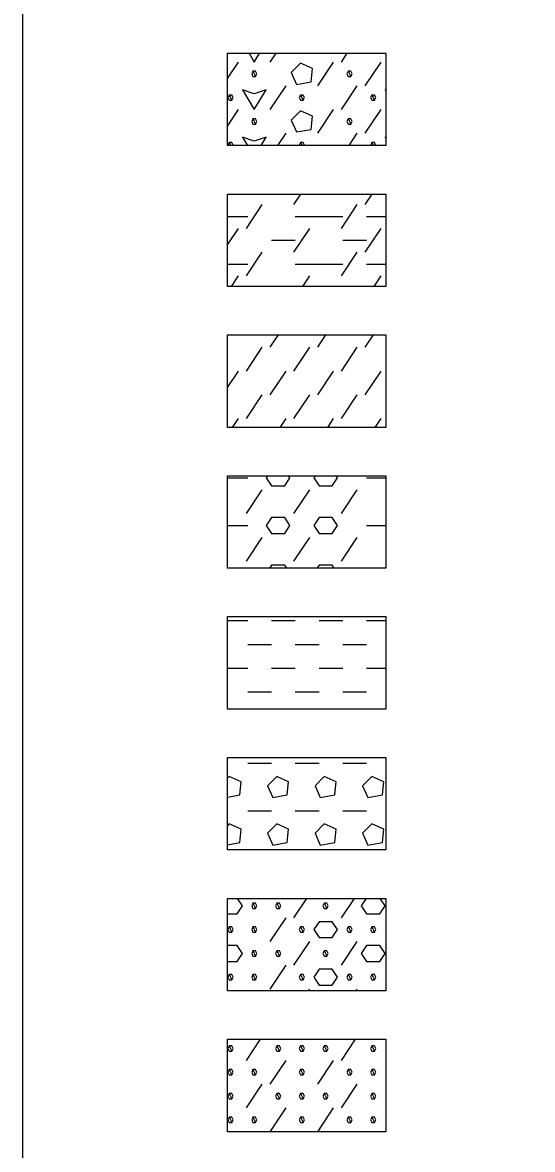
# Model space of a CAD drawing. Extents: x 3042 to 4120, y 576 to 2694.
# Drawn here: x 3649.52 to 3664.24, y 2624.69 to 2657.2 of the extents above; entities that cross this region are included whole.
import ezdxf

# ---------------------------------------------------------------- set-up
doc = ezdxf.new("R2010")
doc.units = 0
for name, color, linetype in [('54', 7, 'Continuous'), ('55', 7, 'Continuous'), ('netisk', 7, 'Continuous')]:
    doc.layers.add(name, color=color, linetype=linetype)

msp = doc.modelspace()

# ---------------------------------------------------------------- linework, layer by layer
at = {"layer": '54'}
for points in [[(3655.436, 2656.313), (3660.008, 2656.313), (3660.008, 2653.646), (3655.436, 2653.646), (3655.436, 2656.313)], [(3655.436, 2652.249), (3660.008, 2652.249), (3660.008, 2649.582), (3655.436, 2649.582), (3655.436, 2652.249)], [(3655.436, 2648.185), (3660.008, 2648.185), (3660.008, 2645.518), (3655.436, 2645.518), (3655.436, 2648.185)], [(3655.436, 2644.121), (3660.008, 2644.121), (3660.008, 2641.454), (3655.436, 2641.454), (3655.436, 2644.121)], [(3655.436, 2640.057), (3660.008, 2640.057), (3660.008, 2637.39), (3655.436, 2637.39), (3655.436, 2640.057)], [(3655.436, 2635.993), (3660.008, 2635.993), (3660.008, 2633.326), (3655.436, 2633.326), (3655.436, 2635.993)], [(3655.436, 2631.929), (3660.008, 2631.929), (3660.008, 2629.262), (3655.436, 2629.262), (3655.436, 2631.929)], [(3655.436, 2627.865), (3660.008, 2627.865), (3660.008, 2625.198), (3655.436, 2625.198), (3655.436, 2627.865)]]:
    msp.add_lwpolyline(points, dxfattribs=at)
at = {"layer": '55'}
for points in [[(3655.436, 2656.313), (3660.008, 2656.313), (3660.008, 2653.646), (3655.436, 2653.646)], [(3655.436, 2652.249), (3660.008, 2652.249), (3660.008, 2649.582), (3655.436, 2649.582)], [(3655.436, 2648.185), (3660.008, 2648.185), (3660.008, 2645.518), (3655.436, 2645.518)], [(3655.436, 2644.121), (3660.008, 2644.121), (3660.008, 2641.454), (3655.436, 2641.454)], [(3655.436, 2640.057), (3660.008, 2640.057), (3660.008, 2637.39), (3655.436, 2637.39)], [(3655.436, 2635.993), (3660.008, 2635.993), (3660.008, 2633.326), (3655.436, 2633.326)], [(3655.436, 2631.929), (3660.008, 2631.929), (3660.008, 2629.262), (3655.436, 2629.262)], [(3655.436, 2627.865), (3660.008, 2627.865), (3660.008, 2625.198), (3655.436, 2625.198)]]:
    msp.add_lwpolyline(points, close=True, dxfattribs=at)
for points in [[(3656.058, 2656.313), (3656.21, 2656.059), (3656.363, 2656.313)], [(3656.668, 2656.059), (3656.837, 2656.313)], [(3658.725, 2656.059), (3658.894, 2656.313)], [(3655.436, 2655.583), (3655.753, 2656.059)], [(3657.277, 2655.754), (3657.43, 2655.412), (3657.849, 2655.488), (3657.887, 2655.869), (3657.544, 2656.021), (3657.277, 2655.754)], [(3658.039, 2655.373), (3658.496, 2656.059)], [(3659.411, 2655.373), (3659.868, 2656.059)], [(3656.172, 2655.793), (3656.134, 2655.716), (3656.172, 2655.64), (3656.249, 2655.64), (3656.287, 2655.716), (3656.249, 2655.793), (3656.172, 2655.793), (3656.249, 2655.64)], [(3658.916, 2655.793), (3658.877, 2655.716), (3658.916, 2655.64), (3658.992, 2655.64), (3659.03, 2655.716), (3658.992, 2655.793), (3658.916, 2655.793), (3658.992, 2655.64)], [(3655.868, 2655.259), (3656.21, 2654.688), (3656.553, 2655.259), (3656.21, 2655.145), (3655.868, 2655.259)], [(3656.668, 2654.688), (3657.125, 2655.373)], [(3658.725, 2654.688), (3659.182, 2655.373)], [(3659.982, 2655.259), (3660.008, 2655.217)], [(3660.008, 2655.251), (3659.982, 2655.259)], [(3655.487, 2655.107), (3655.448, 2655.031), (3655.487, 2654.954), (3655.563, 2654.954), (3655.601, 2655.031), (3655.563, 2655.107), (3655.487, 2655.107), (3655.563, 2654.954)], [(3657.544, 2655.107), (3657.506, 2655.031), (3657.544, 2654.954), (3657.62, 2654.954), (3657.658, 2655.031), (3657.62, 2655.107), (3657.544, 2655.107), (3657.62, 2654.954)], [(3659.601, 2655.107), (3659.563, 2655.031), (3659.601, 2654.954), (3659.678, 2654.954), (3659.716, 2655.031), (3659.678, 2655.107), (3659.601, 2655.107), (3659.678, 2654.954)], [(3655.436, 2654.211), (3655.753, 2654.688)], [(3657.277, 2654.383), (3657.43, 2654.04), (3657.849, 2654.116), (3657.887, 2654.497), (3657.544, 2654.65), (3657.277, 2654.383)], [(3658.039, 2654.002), (3658.496, 2654.688)], [(3659.411, 2654.002), (3659.868, 2654.688)], [(3656.172, 2654.421), (3656.134, 2654.345), (3656.172, 2654.269), (3656.249, 2654.269), (3656.287, 2654.345), (3656.249, 2654.421), (3656.172, 2654.421), (3656.249, 2654.269)], [(3658.916, 2654.421), (3658.877, 2654.345), (3658.916, 2654.269), (3658.992, 2654.269), (3659.03, 2654.345), (3658.992, 2654.421), (3658.916, 2654.421), (3658.992, 2654.269)], [(3656.888, 2653.646), (3657.125, 2654.002)], [(3658.945, 2653.646), (3659.182, 2654.002)], [(3655.487, 2653.735), (3655.448, 2653.659), (3655.455, 2653.646)], [(3655.595, 2653.646), (3655.601, 2653.659), (3655.563, 2653.735), (3655.487, 2653.735), (3655.531, 2653.646)], [(3655.868, 2653.888), (3656.012, 2653.646)], [(3656.409, 2653.646), (3656.553, 2653.888), (3656.21, 2653.773), (3655.868, 2653.888)], [(3657.544, 2653.735), (3657.506, 2653.659), (3657.512, 2653.646)], [(3657.652, 2653.646), (3657.658, 2653.659), (3657.62, 2653.735), (3657.544, 2653.735), (3657.588, 2653.646)], [(3659.601, 2653.735), (3659.563, 2653.659), (3659.57, 2653.646)], [(3659.709, 2653.646), (3659.716, 2653.659), (3659.678, 2653.735), (3659.601, 2653.735), (3659.646, 2653.646)], [(3659.982, 2653.888), (3660.008, 2653.845)], [(3660.008, 2653.879), (3659.982, 2653.888)], [(3657.353, 2651.944), (3657.557, 2652.249)], [(3659.411, 2651.944), (3659.614, 2652.249)], [(3655.982, 2651.259), (3656.439, 2651.944)], [(3658.725, 2651.259), (3659.182, 2651.944)], [(3655.436, 2651.602), (3656.02, 2651.602)], [(3657.392, 2651.602), (3658.077, 2651.602)], [(3658.077, 2651.602), (3658.763, 2651.602)], [(3659.449, 2651.602), (3660.008, 2651.602)], [(3655.436, 2650.782), (3655.753, 2651.259)], [(3657.353, 2650.573), (3657.811, 2651.259)], [(3659.411, 2650.573), (3659.868, 2651.259)], [(3656.706, 2650.916), (3657.392, 2650.916)], [(3658.763, 2650.916), (3659.449, 2650.916)], [(3655.982, 2649.887), (3656.439, 2650.573)], [(3658.725, 2649.887), (3659.182, 2650.573)], [(3655.436, 2650.23), (3656.02, 2650.23)], [(3657.392, 2650.23), (3658.077, 2650.23)], [(3658.077, 2650.23), (3658.763, 2650.23)], [(3659.449, 2650.23), (3660.008, 2650.23)], [(3655.55, 2649.582), (3655.753, 2649.887)], [(3657.607, 2649.582), (3657.811, 2649.887)], [(3659.665, 2649.582), (3659.868, 2649.887)], [(3656.668, 2647.83), (3656.905, 2648.185)], [(3658.039, 2647.83), (3658.276, 2648.185)], [(3659.411, 2647.83), (3659.648, 2648.185)], [(3655.982, 2647.144), (3656.439, 2647.83)], [(3657.353, 2647.144), (3657.811, 2647.83)], [(3658.725, 2647.144), (3659.182, 2647.83)], [(3655.436, 2646.668), (3655.753, 2647.144)], [(3656.668, 2646.458), (3657.125, 2647.144)], [(3658.039, 2646.458), (3658.496, 2647.144)], [(3659.411, 2646.458), (3659.868, 2647.144)], [(3655.982, 2645.772), (3656.439, 2646.458)], [(3657.353, 2645.772), (3657.811, 2646.458)], [(3658.725, 2645.772), (3659.182, 2646.458)], [(3655.584, 2645.518), (3655.753, 2645.772)], [(3656.956, 2645.518), (3657.125, 2645.772)], [(3658.327, 2645.518), (3658.496, 2645.772)], [(3659.699, 2645.518), (3659.868, 2645.772)], [(3655.436, 2644.058), (3656.02, 2644.058)], [(3656.596, 2644.121), (3656.553, 2644.058), (3656.706, 2643.829)], [(3656.706, 2643.829), (3657.087, 2643.829), (3657.239, 2644.058), (3657.197, 2644.121)], [(3657.967, 2644.121), (3657.925, 2644.058), (3658.077, 2643.829)], [(3658.077, 2643.829), (3658.458, 2643.829), (3658.611, 2644.058), (3658.568, 2644.121)], [(3659.449, 2644.058), (3660.008, 2644.058)], [(3655.982, 2643.029), (3656.439, 2643.715)], [(3657.353, 2643.029), (3657.811, 2643.715)], [(3658.725, 2643.029), (3659.182, 2643.715)], [(3656.706, 2642.458), (3657.087, 2642.458), (3657.239, 2642.686), (3657.087, 2642.915), (3656.706, 2642.915), (3656.553, 2642.686), (3656.706, 2642.458)], [(3658.077, 2642.458), (3658.458, 2642.458), (3658.611, 2642.686), (3658.458, 2642.915), (3658.077, 2642.915), (3657.925, 2642.686), (3658.077, 2642.458)], [(3655.436, 2642.686), (3656.02, 2642.686)], [(3659.449, 2642.686), (3660.008, 2642.686)], [(3655.982, 2641.657), (3656.439, 2642.343)], [(3657.353, 2641.657), (3657.811, 2642.343)], [(3658.725, 2641.657), (3659.182, 2642.343)], [(3657.146, 2641.454), (3657.087, 2641.543), (3656.706, 2641.543), (3656.647, 2641.454)], [(3658.518, 2641.454), (3658.458, 2641.543), (3658.077, 2641.543), (3658.018, 2641.454)], [(3655.436, 2639.943), (3656.02, 2639.943)], [(3656.706, 2639.943), (3657.392, 2639.943)], [(3658.077, 2639.943), (3658.763, 2639.943)], [(3659.449, 2639.943), (3660.008, 2639.943)], [(3656.02, 2639.257), (3656.706, 2639.257)], [(3657.392, 2639.257), (3658.077, 2639.257)], [(3658.763, 2639.257), (3659.449, 2639.257)], [(3655.436, 2638.571), (3656.02, 2638.571)], [(3656.706, 2638.571), (3657.392, 2638.571)], [(3658.077, 2638.571), (3658.763, 2638.571)], [(3659.449, 2638.571), (3660.008, 2638.571)], [(3656.02, 2637.886), (3656.706, 2637.886)], [(3657.392, 2637.886), (3658.077, 2637.886)], [(3658.763, 2637.886), (3659.449, 2637.886)], [(3656.02, 2635.828), (3656.706, 2635.828)], [(3657.392, 2635.828), (3658.077, 2635.828)], [(3658.763, 2635.828), (3659.449, 2635.828)], [(3655.436, 2634.849), (3655.791, 2634.914), (3655.829, 2635.295), (3655.487, 2635.447), (3655.436, 2635.396)], [(3656.591, 2635.18), (3656.744, 2634.838), (3657.163, 2634.914), (3657.201, 2635.295), (3656.858, 2635.447), (3656.591, 2635.18)], [(3657.963, 2635.18), (3658.115, 2634.838), (3658.535, 2634.914), (3658.573, 2635.295), (3658.23, 2635.447), (3657.963, 2635.18)], [(3659.335, 2635.18), (3659.487, 2634.838), (3659.906, 2634.914), (3659.944, 2635.295), (3659.601, 2635.447), (3659.335, 2635.18)], [(3656.02, 2634.457), (3656.706, 2634.457)], [(3657.392, 2634.457), (3658.077, 2634.457)], [(3658.763, 2634.457), (3659.449, 2634.457)], [(3655.436, 2633.477), (3655.791, 2633.542), (3655.829, 2633.923), (3655.487, 2634.076), (3655.436, 2634.025)], [(3656.591, 2633.809), (3656.744, 2633.466), (3657.163, 2633.542), (3657.201, 2633.923), (3656.858, 2634.076), (3656.591, 2633.809)], [(3657.963, 2633.809), (3658.115, 2633.466), (3658.535, 2633.542), (3658.573, 2633.923), (3658.23, 2634.076), (3657.963, 2633.809)], [(3659.335, 2633.809), (3659.487, 2633.466), (3659.906, 2633.542), (3659.944, 2633.923), (3659.601, 2634.076), (3659.335, 2633.809)], [(3655.436, 2631.485), (3655.715, 2631.485), (3655.868, 2631.713), (3655.724, 2631.929)], [(3657.353, 2631.37), (3657.726, 2631.929)], [(3658.725, 2631.37), (3659.098, 2631.929)], [(3659.441, 2631.929), (3659.297, 2631.713), (3659.449, 2631.485)], [(3659.449, 2631.485), (3659.83, 2631.485), (3659.982, 2631.713), (3659.838, 2631.929)], [(3656.172, 2631.79), (3656.134, 2631.713), (3656.172, 2631.637), (3656.249, 2631.637), (3656.287, 2631.713), (3656.249, 2631.79), (3656.172, 2631.79), (3656.249, 2631.637)], [(3656.858, 2631.79), (3656.82, 2631.713), (3656.858, 2631.637), (3656.934, 2631.637), (3656.972, 2631.713), (3656.934, 2631.79), (3656.858, 2631.79), (3656.934, 2631.637)], [(3658.23, 2631.79), (3658.192, 2631.713), (3658.23, 2631.637), (3658.306, 2631.637), (3658.344, 2631.713), (3658.306, 2631.79), (3658.23, 2631.79), (3658.306, 2631.637)], [(3656.668, 2630.685), (3657.125, 2631.37)], [(3658.077, 2630.799), (3658.458, 2630.799), (3658.611, 2631.028), (3658.458, 2631.256), (3658.077, 2631.256), (3657.925, 2631.028), (3658.077, 2630.799)], [(3655.487, 2631.104), (3655.448, 2631.028), (3655.487, 2630.951), (3655.563, 2630.951), (3655.601, 2631.028), (3655.563, 2631.104), (3655.487, 2631.104), (3655.563, 2630.951)], [(3656.172, 2631.104), (3656.134, 2631.028), (3656.172, 2630.951), (3656.249, 2630.951), (3656.287, 2631.028), (3656.249, 2631.104), (3656.172, 2631.104), (3656.249, 2630.951)], [(3657.544, 2631.104), (3657.506, 2631.028), (3657.544, 2630.951), (3657.62, 2630.951), (3657.658, 2631.028), (3657.62, 2631.104), (3657.544, 2631.104), (3657.62, 2630.951)], [(3658.916, 2631.104), (3658.877, 2631.028), (3658.916, 2630.951), (3658.992, 2630.951), (3659.03, 2631.028), (3658.992, 2631.104), (3658.916, 2631.104), (3658.992, 2630.951)], [(3659.601, 2631.104), (3659.563, 2631.028), (3659.601, 2630.951), (3659.678, 2630.951), (3659.716, 2631.028), (3659.678, 2631.104), (3659.601, 2631.104), (3659.678, 2630.951)], [(3655.436, 2630.113), (3655.715, 2630.113), (3655.868, 2630.342), (3655.715, 2630.57), (3655.436, 2630.57)], [(3657.353, 2629.999), (3657.811, 2630.685)], [(3658.725, 2629.999), (3659.182, 2630.685)], [(3659.449, 2630.113), (3659.83, 2630.113), (3659.982, 2630.342), (3659.83, 2630.57), (3659.449, 2630.57), (3659.297, 2630.342), (3659.449, 2630.113)], [(3656.172, 2630.418), (3656.134, 2630.342), (3656.172, 2630.266), (3656.249, 2630.266), (3656.287, 2630.342), (3656.249, 2630.418), (3656.172, 2630.418), (3656.249, 2630.266)], [(3656.858, 2630.418), (3656.82, 2630.342), (3656.858, 2630.266), (3656.934, 2630.266), (3656.972, 2630.342), (3656.934, 2630.418), (3656.858, 2630.418), (3656.934, 2630.266)], [(3658.23, 2630.418), (3658.192, 2630.342), (3658.23, 2630.266), (3658.306, 2630.266), (3658.344, 2630.342), (3658.306, 2630.418), (3658.23, 2630.418), (3658.306, 2630.266)], [(3656.668, 2629.313), (3657.125, 2629.999)], [(3655.487, 2629.732), (3655.448, 2629.656), (3655.487, 2629.58), (3655.563, 2629.58), (3655.601, 2629.656), (3655.563, 2629.732), (3655.487, 2629.732), (3655.563, 2629.58)], [(3656.172, 2629.732), (3656.134, 2629.656), (3656.172, 2629.58), (3656.249, 2629.58), (3656.287, 2629.656), (3656.249, 2629.732), (3656.172, 2629.732), (3656.249, 2629.58)], [(3657.544, 2629.732), (3657.506, 2629.656), (3657.544, 2629.58), (3657.62, 2629.58), (3657.658, 2629.656), (3657.62, 2629.732), (3657.544, 2629.732), (3657.62, 2629.58)], [(3658.077, 2629.427), (3658.458, 2629.427), (3658.611, 2629.656), (3658.458, 2629.885), (3658.077, 2629.885), (3657.925, 2629.656), (3658.077, 2629.427)], [(3658.916, 2629.732), (3658.877, 2629.656), (3658.916, 2629.58), (3658.992, 2629.58), (3659.03, 2629.656), (3658.992, 2629.732), (3658.916, 2629.732), (3658.992, 2629.58)], [(3659.601, 2629.732), (3659.563, 2629.656), (3659.601, 2629.58), (3659.678, 2629.58), (3659.716, 2629.656), (3659.678, 2629.732), (3659.601, 2629.732), (3659.678, 2629.58)], [(3657.777, 2629.262), (3657.811, 2629.313)], [(3659.148, 2629.262), (3659.182, 2629.313)], [(3655.487, 2627.675), (3655.448, 2627.599), (3655.487, 2627.522), (3655.563, 2627.522), (3655.601, 2627.599), (3655.563, 2627.675), (3655.487, 2627.675), (3655.563, 2627.522)], [(3655.982, 2627.256), (3656.388, 2627.865)], [(3656.858, 2627.675), (3656.82, 2627.599), (3656.858, 2627.522), (3656.934, 2627.522), (3656.972, 2627.599), (3656.934, 2627.675), (3656.858, 2627.675), (3656.934, 2627.522)], [(3657.544, 2627.675), (3657.506, 2627.599), (3657.544, 2627.522), (3657.62, 2627.522), (3657.658, 2627.599), (3657.62, 2627.675), (3657.544, 2627.675), (3657.62, 2627.522)], [(3658.23, 2627.675), (3658.192, 2627.599), (3658.23, 2627.522), (3658.306, 2627.522), (3658.344, 2627.599), (3658.306, 2627.675), (3658.23, 2627.675), (3658.306, 2627.522)], [(3658.725, 2627.256), (3659.131, 2627.865)], [(3659.601, 2627.675), (3659.563, 2627.599), (3659.601, 2627.522), (3659.678, 2627.522), (3659.716, 2627.599), (3659.678, 2627.675), (3659.601, 2627.675), (3659.678, 2627.522)], [(3655.487, 2626.989), (3655.448, 2626.913), (3655.487, 2626.837), (3655.563, 2626.837), (3655.601, 2626.913), (3655.563, 2626.989), (3655.487, 2626.989), (3655.563, 2626.837)], [(3656.172, 2626.989), (3656.134, 2626.913), (3656.172, 2626.837), (3656.249, 2626.837), (3656.287, 2626.913), (3656.249, 2626.989), (3656.172, 2626.989), (3656.249, 2626.837)], [(3656.668, 2626.57), (3657.125, 2627.256)], [(3657.544, 2626.989), (3657.506, 2626.913), (3657.544, 2626.837), (3657.62, 2626.837), (3657.658, 2626.913), (3657.62, 2626.989), (3657.544, 2626.989), (3657.62, 2626.837)], [(3658.039, 2626.57), (3658.496, 2627.256)], [(3658.916, 2626.989), (3658.877, 2626.913), (3658.916, 2626.837), (3658.992, 2626.837), (3659.03, 2626.913), (3658.992, 2626.989), (3658.916, 2626.989), (3658.992, 2626.837)], [(3659.601, 2626.989), (3659.563, 2626.913), (3659.601, 2626.837), (3659.678, 2626.837), (3659.716, 2626.913), (3659.678, 2626.989), (3659.601, 2626.989), (3659.678, 2626.837)], [(3655.982, 2625.884), (3656.439, 2626.57)], [(3658.725, 2625.884), (3659.182, 2626.57)], [(3655.487, 2626.303), (3655.448, 2626.227), (3655.487, 2626.151), (3655.563, 2626.151), (3655.601, 2626.227), (3655.563, 2626.303), (3655.487, 2626.303), (3655.563, 2626.151)], [(3656.858, 2626.303), (3656.82, 2626.227), (3656.858, 2626.151), (3656.934, 2626.151), (3656.972, 2626.227), (3656.934, 2626.303), (3656.858, 2626.303), (3656.934, 2626.151)], [(3657.544, 2626.303), (3657.506, 2626.227), (3657.544, 2626.151), (3657.62, 2626.151), (3657.658, 2626.227), (3657.62, 2626.303), (3657.544, 2626.303), (3657.62, 2626.151)], [(3658.23, 2626.303), (3658.192, 2626.227), (3658.23, 2626.151), (3658.306, 2626.151), (3658.344, 2626.227), (3658.306, 2626.303), (3658.23, 2626.303), (3658.306, 2626.151)], [(3659.601, 2626.303), (3659.563, 2626.227), (3659.601, 2626.151), (3659.678, 2626.151), (3659.716, 2626.227), (3659.678, 2626.303), (3659.601, 2626.303), (3659.678, 2626.151)], [(3656.668, 2625.198), (3657.125, 2625.884)], [(3658.039, 2625.198), (3658.496, 2625.884)], [(3655.487, 2625.617), (3655.448, 2625.541), (3655.487, 2625.465), (3655.563, 2625.465), (3655.601, 2625.541), (3655.563, 2625.617), (3655.487, 2625.617), (3655.563, 2625.465)], [(3656.172, 2625.617), (3656.134, 2625.541), (3656.172, 2625.465), (3656.249, 2625.465), (3656.287, 2625.541), (3656.249, 2625.617), (3656.172, 2625.617), (3656.249, 2625.465)], [(3657.544, 2625.617), (3657.506, 2625.541), (3657.544, 2625.465), (3657.62, 2625.465), (3657.658, 2625.541), (3657.62, 2625.617), (3657.544, 2625.617), (3657.62, 2625.465)], [(3658.916, 2625.617), (3658.877, 2625.541), (3658.916, 2625.465), (3658.992, 2625.465), (3659.03, 2625.541), (3658.992, 2625.617), (3658.916, 2625.617), (3658.992, 2625.465)], [(3659.601, 2625.617), (3659.563, 2625.541), (3659.601, 2625.465), (3659.678, 2625.465), (3659.716, 2625.541), (3659.678, 2625.617), (3659.601, 2625.617), (3659.678, 2625.465)], [(3656.439, 2625.198), (3656.439, 2625.198)], [(3659.182, 2625.198), (3659.182, 2625.198)]]:
    msp.add_lwpolyline(points, dxfattribs=at)
at = {"layer": 'netisk'}
msp.add_lwpolyline([(3649.523, 2539.372), (3756.578, 2539.372), (3756.578, 2690.778), (3649.523, 2690.778)], close=True, dxfattribs=at)

doc.saveas('drawing.dxf')
